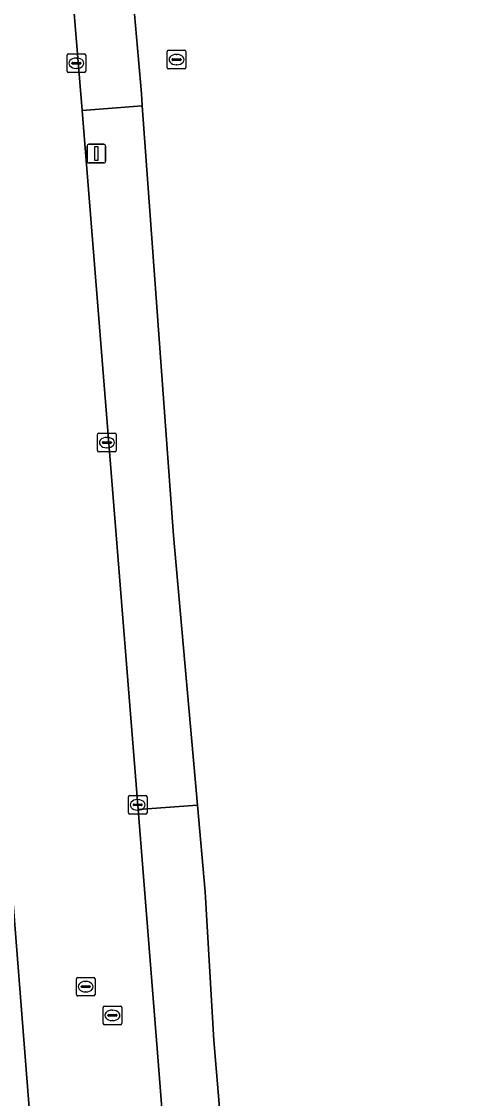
# Model space of a CAD drawing. Extents: x 157692 to 159674, y 381452 to 383291.
# Drawn here: x 157895.9 to 157919.2, y 381712.2 to 381770 of the extents above; entities that cross this region are included whole.
import ezdxf

# ---------------------------------------------------------------- set-up
doc = ezdxf.new("R2010")
doc.units = 0
for name, color, linetype in [('IMGEO_Erf', 7, 'Continuous'), ('IMGEO_Groenvoorziening', 7, 'Continuous'), ('IMGEO_Kolk', 7, 'Continuous'), ('IMGEO_Lichtmast', 7, 'Continuous'), ('IMGEO_Rijbaan_lokaal_gesloten', 7, 'Continuous'), ('IMGEO_Rioolput', 7, 'Continuous'), ('IMGEO_Voetpad_open', 7, 'Continuous')]:
    doc.layers.add(name, color=color, linetype=linetype)

msp = doc.modelspace()

# ---------------------------------------------------------------- linework, layer by layer
at = {"layer": 'IMGEO_Erf'}
msp.add_lwpolyline([(157896.212, 381841.657), (157897.252, 381826.778), (157898.558, 381810.124), (157899.387, 381802.538), (157900.297, 381790.346), (157900.891, 381782.123), (157915.757, 381782.733), (157919.055, 381782.905), (157919.194, 381779.91), (157915.903, 381779.732), (157901.185, 381778.971), (157901.564, 381774.658), (157902.312, 381766.143), (157902.361, 381765.473), (157904.03, 381742.442), (157905.313, 381727.97), (157905.724, 381723.33), (157906.185, 381715.359), (157906.632, 381710.048)], dxfattribs=at)
at = {"layer": 'IMGEO_Groenvoorziening'}
msp.add_lwpolyline([(157896.978, 381703.04), (157896.755, 381705.805), (157894.87, 381730.006)], dxfattribs=at)
at = {"layer": 'IMGEO_Kolk'}
for p, q in [((157898.327, 381767.337), (157898.327, 381768.189)), ((157898.402, 381768.263), (157899.254, 381768.263)), ((157898.629, 381767.806), (157899.027, 381767.806)), ((157898.815, 381768.043), (157898.84, 381768.043)), ((157899.328, 381768.189), (157899.328, 381767.337)), ((157899.254, 381767.263), (157898.402, 381767.263)), ((157898.586, 381767.757), (157898.586, 381767.769)), ((157899.024, 381767.72), (157898.626, 381767.72)), ((157898.838, 381767.483), (157898.813, 381767.483)), ((157899.07, 381767.769), (157899.07, 381767.757)), ((157899.96, 381746.995), (157899.96, 381747.847)), ((157900.035, 381747.921), (157900.887, 381747.921)), ((157900.448, 381747.701), (157900.473, 381747.701)), ((157900.961, 381747.847), (157900.961, 381746.995)), ((157900.219, 381747.415), (157900.219, 381747.427)), ((157900.657, 381747.378), (157900.259, 381747.378)), ((157900.262, 381747.464), (157900.66, 381747.464)), ((157900.471, 381747.141), (157900.446, 381747.141)), ((157900.703, 381747.427), (157900.703, 381747.415)), ((157900.887, 381746.921), (157900.035, 381746.921)), ((157901.612, 381727.566), (157901.612, 381728.418)), ((157901.687, 381728.492), (157902.539, 381728.492)), ((157901.871, 381727.986), (157901.871, 381727.998)), ((157902.309, 381727.949), (157901.911, 381727.949)), ((157901.914, 381728.035), (157902.312, 381728.035)), ((157902.1, 381728.272), (157902.125, 381728.272)), ((157902.355, 381727.998), (157902.355, 381727.986)), ((157902.613, 381728.418), (157902.613, 381727.566)), ((157902.539, 381727.492), (157901.687, 381727.492)), ((157902.123, 381727.712), (157902.098, 381727.712))]:
    msp.add_line(p, q, dxfattribs=at)
for points in [[(157898.327, 381767.337), (157898.327, 381768.189)], [(157898.402, 381768.263), (157899.254, 381768.263)], [(157899.328, 381768.189), (157899.328, 381767.337)], [(157899.254, 381767.263), (157898.402, 381767.263)], [(157899.96, 381746.995), (157899.96, 381747.847)], [(157900.035, 381747.921), (157900.887, 381747.921)], [(157900.961, 381747.847), (157900.961, 381746.995)], [(157900.887, 381746.921), (157900.035, 381746.921)], [(157901.612, 381727.566), (157901.612, 381728.418)], [(157901.687, 381728.492), (157902.539, 381728.492)], [(157902.613, 381728.418), (157902.613, 381727.566)], [(157902.539, 381727.492), (157901.687, 381727.492)]]:
    msp.add_lwpolyline(points, dxfattribs=at)
for centre, radius, start, end in [((157898.404, 381768.187), 0.0765, 91.55205, 178.44795), ((157898.404, 381768.187), 0.0765, 91.55205, 178.44795), ((157898.626, 381767.766), 0.0403, 85.87752, 175.75265), ((157899.031, 381767.768), 0.0386, 1.73085, 96.63898), ((157899.252, 381768.187), 0.0765, 1.55205, 88.44795), ((157899.252, 381768.187), 0.0765, 1.55205, 88.44795), ((157898.404, 381767.339), 0.0765, 181.55205, 268.44795), ((157898.404, 381767.339), 0.0765, 181.55205, 268.44795), ((157898.623, 381767.756), 0.0366, 178.93798, 274.71019), ((157899.027, 381767.763), 0.043, 264.86636, 352.45326), ((157899.252, 381767.339), 0.0765, 271.55205, 358.44795), ((157899.252, 381767.339), 0.0765, 271.55205, 358.44795), ((157900.037, 381747.845), 0.0765, 91.55205, 178.44795), ((157900.037, 381747.845), 0.0765, 91.55205, 178.44795), ((157900.885, 381747.845), 0.0765, 1.55205, 88.44795), ((157900.885, 381747.845), 0.0765, 1.55205, 88.44795), ((157900.259, 381747.424), 0.0403, 85.87752, 175.75265), ((157900.256, 381747.414), 0.0366, 178.93798, 274.71019), ((157900.66, 381747.421), 0.043, 264.86636, 352.45326), ((157900.664, 381747.426), 0.0386, 1.73085, 96.63898), ((157900.037, 381746.997), 0.0765, 181.55205, 268.44795), ((157900.037, 381746.997), 0.0765, 181.55205, 268.44795), ((157900.885, 381746.997), 0.0765, 271.55205, 358.44795), ((157900.885, 381746.997), 0.0765, 271.55205, 358.44795), ((157901.689, 381728.416), 0.0765, 91.55205, 178.44795), ((157901.689, 381728.416), 0.0765, 91.55205, 178.44795), ((157901.911, 381727.995), 0.0403, 85.87752, 175.75265), ((157901.908, 381727.985), 0.0366, 178.93798, 274.71019), ((157902.312, 381727.992), 0.043, 264.86636, 352.45326), ((157902.316, 381727.997), 0.0386, 1.73085, 96.63898), ((157902.537, 381728.416), 0.0765, 1.55205, 88.44795), ((157902.537, 381728.416), 0.0765, 1.55205, 88.44795), ((157901.689, 381727.568), 0.0765, 181.55205, 268.44795), ((157901.689, 381727.568), 0.0765, 181.55205, 268.44795), ((157902.537, 381727.568), 0.0765, 271.55205, 358.44795), ((157902.537, 381727.568), 0.0765, 271.55205, 358.44795)]:
    msp.add_arc(centre, radius, start, end, dxfattribs=at)
for centre, major_axis, ratio, start_param, end_param in [((157898.814, 381767.763), (-0.387, 0.002), 0.722429, 4.712389, 7.853982), ((157898.839, 381767.763), (-0.39, 0.002), 0.717154, 1.570796, 4.712389), ((157900.447, 381747.421), (-0.387, 0.002), 0.722429, 4.712389, 7.853982), ((157900.472, 381747.421), (-0.39, 0.002), 0.717154, 1.570796, 4.712389), ((157902.099, 381727.992), (-0.387, 0.002), 0.722429, 4.712389, 7.853982), ((157902.124, 381727.992), (-0.39, 0.002), 0.717154, 1.570796, 4.712389)]:
    msp.add_ellipse(centre, major_axis=major_axis, ratio=ratio, start_param=start_param, end_param=end_param, dxfattribs=at)
at = {"layer": 'IMGEO_Lichtmast'}
for p, q in [((157899.401, 381762.519), (157899.401, 381763.319)), ((157899.401, 381763.319), (157899.401, 381762.519)), ((157899.501, 381763.419), (157900.291, 381763.419)), ((157900.291, 381763.419), (157899.501, 381763.419)), ((157900.391, 381763.319), (157900.391, 381762.519)), ((157900.391, 381762.519), (157900.391, 381763.319)), ((157900.291, 381762.419), (157899.501, 381762.419)), ((157899.501, 381762.419), (157900.291, 381762.419))]:
    msp.add_line(p, q, dxfattribs=at)
msp.add_lwpolyline([(157899.821, 381763.294), (157899.971, 381763.294), (157899.971, 381762.544), (157899.821, 381762.544), (157899.821, 381763.294)], dxfattribs=at)
for centre, start, end in [((157899.501, 381763.319), 90, 180), ((157899.501, 381763.319), 90, 180), ((157900.291, 381763.319), 0, 90), ((157900.291, 381763.319), 360, 90), ((157899.501, 381762.519), 180, 270), ((157899.501, 381762.519), 180, 270), ((157900.291, 381762.519), 270, 0), ((157900.291, 381762.519), 270, 0)]:
    msp.add_arc(centre, 0.1, start, end, dxfattribs=at)
at = {"layer": 'IMGEO_Rijbaan_lokaal_gesloten'}
msp.add_lwpolyline([(157903.543, 381709.866), (157903.212, 381714.239), (157902.471, 381723.473), (157902.13, 381727.743), (157899.136, 381765.221), (157898.636, 381771.323), (157898.397, 381774.383), (157897.179, 381790), (157896.177, 381802.631), (157893.019, 381842.891), (157892.541, 381848.727), (157892.003, 381855.489), (157885.063, 381854.884), (157887.941, 381817.88), (157889.026, 381805.007), (157889.707, 381795.306), (157890.15, 381789.481), (157890.262, 381788.072), (157892.044, 381765.598), (157893.784, 381743.648), (157894.353, 381736.277), (157894.87, 381730.006), (157896.755, 381705.805)], dxfattribs=at)
at = {"layer": 'IMGEO_Rioolput'}
for p, q in [((157903.693, 381767.532), (157903.693, 381768.384)), ((157903.768, 381768.458), (157904.62, 381768.458)), ((157904.694, 381768.384), (157904.694, 381767.532)), ((157903.952, 381767.952), (157903.952, 381767.964)), ((157904.39, 381767.915), (157903.992, 381767.915)), ((157903.995, 381768.001), (157904.393, 381768.001)), ((157904.181, 381768.238), (157904.206, 381768.238)), ((157904.436, 381767.964), (157904.436, 381767.952)), ((157904.62, 381767.458), (157903.768, 381767.458)), ((157904.204, 381767.678), (157904.179, 381767.678)), ((157898.902, 381718.742), (157899.754, 381718.742)), ((157898.827, 381717.816), (157898.827, 381718.668)), ((157899.086, 381718.236), (157899.086, 381718.248)), ((157899.524, 381718.199), (157899.126, 381718.199)), ((157899.129, 381718.285), (157899.527, 381718.285)), ((157899.315, 381718.522), (157899.34, 381718.522)), ((157899.57, 381718.248), (157899.57, 381718.236)), ((157899.828, 381718.668), (157899.828, 381717.816)), ((157899.754, 381717.742), (157898.902, 381717.742)), ((157899.338, 381717.962), (157899.313, 381717.962)), ((157900.259, 381716.277), (157900.259, 381717.129)), ((157900.334, 381717.203), (157901.186, 381717.203)), ((157900.747, 381716.983), (157900.772, 381716.983)), ((157901.26, 381717.129), (157901.26, 381716.277)), ((157900.518, 381716.697), (157900.518, 381716.709)), ((157900.956, 381716.66), (157900.558, 381716.66)), ((157900.561, 381716.746), (157900.959, 381716.746)), ((157900.77, 381716.423), (157900.745, 381716.423)), ((157901.002, 381716.709), (157901.002, 381716.697)), ((157901.186, 381716.203), (157900.334, 381716.203))]:
    msp.add_line(p, q, dxfattribs=at)
for points in [[(157903.693, 381767.532), (157903.693, 381768.384)], [(157903.768, 381768.458), (157904.62, 381768.458)], [(157904.694, 381768.384), (157904.694, 381767.532)], [(157904.62, 381767.458), (157903.768, 381767.458)], [(157898.902, 381718.742), (157899.754, 381718.742)], [(157898.827, 381717.816), (157898.827, 381718.668)], [(157899.828, 381718.668), (157899.828, 381717.816)], [(157899.754, 381717.742), (157898.902, 381717.742)], [(157900.259, 381716.277), (157900.259, 381717.129)], [(157900.334, 381717.203), (157901.186, 381717.203)], [(157901.26, 381717.129), (157901.26, 381716.277)], [(157901.186, 381716.203), (157900.334, 381716.203)]]:
    msp.add_lwpolyline(points, dxfattribs=at)
for centre, radius, start, end in [((157903.77, 381768.382), 0.0765, 91.55205, 178.44795), ((157903.77, 381768.382), 0.0765, 91.55205, 178.44795), ((157904.618, 381768.382), 0.0765, 1.55205, 88.44795), ((157904.618, 381768.382), 0.0765, 1.55205, 88.44795), ((157903.992, 381767.961), 0.0403, 85.87752, 175.75265), ((157903.989, 381767.951), 0.0366, 178.93798, 274.71019), ((157904.393, 381767.958), 0.043, 264.86636, 352.45326), ((157904.397, 381767.963), 0.0386, 1.73085, 96.63898), ((157903.77, 381767.534), 0.0765, 181.55205, 268.44795), ((157903.77, 381767.534), 0.0765, 181.55205, 268.44795), ((157904.618, 381767.534), 0.0765, 271.55205, 358.44795), ((157904.618, 381767.534), 0.0765, 271.55205, 358.44795), ((157898.904, 381718.666), 0.0765, 91.55205, 178.44795), ((157898.904, 381718.666), 0.0765, 91.55205, 178.44795), ((157899.752, 381718.666), 0.0765, 1.55205, 88.44795), ((157899.752, 381718.666), 0.0765, 1.55205, 88.44795), ((157899.126, 381718.245), 0.0403, 85.87752, 175.75265), ((157899.123, 381718.235), 0.0366, 178.93798, 274.71019), ((157899.527, 381718.242), 0.043, 264.86636, 352.45326), ((157899.531, 381718.247), 0.0386, 1.73085, 96.63898), ((157898.904, 381717.818), 0.0765, 181.55205, 268.44795), ((157898.904, 381717.818), 0.0765, 181.55205, 268.44795), ((157899.752, 381717.818), 0.0765, 271.55205, 358.44795), ((157899.752, 381717.818), 0.0765, 271.55205, 358.44795), ((157900.336, 381717.127), 0.0765, 91.55205, 178.44795), ((157900.336, 381717.127), 0.0765, 91.55205, 178.44795), ((157901.184, 381717.127), 0.0765, 1.55205, 88.44795), ((157901.184, 381717.127), 0.0765, 1.55205, 88.44795), ((157900.558, 381716.706), 0.0403, 85.87752, 175.75265), ((157900.555, 381716.696), 0.0366, 178.93798, 274.71019), ((157900.959, 381716.703), 0.043, 264.86636, 352.45326), ((157900.963, 381716.708), 0.0386, 1.73085, 96.63898), ((157900.336, 381716.279), 0.0765, 181.55205, 268.44795), ((157900.336, 381716.279), 0.0765, 181.55205, 268.44795), ((157901.184, 381716.279), 0.0765, 271.55205, 358.44795), ((157901.184, 381716.279), 0.0765, 271.55205, 358.44795)]:
    msp.add_arc(centre, radius, start, end, dxfattribs=at)
for centre, major_axis, ratio, start_param, end_param in [((157904.18, 381767.958), (-0.387, 0.002), 0.722429, 4.712389, 7.853982), ((157904.205, 381767.958), (-0.39, 0.002), 0.717154, 1.570796, 4.712389), ((157899.314, 381718.242), (-0.387, 0.002), 0.722429, 4.712389, 7.853982), ((157899.339, 381718.242), (-0.39, 0.002), 0.717154, 1.570796, 4.712389), ((157900.746, 381716.703), (-0.387, 0.002), 0.722429, 4.712389, 7.853982), ((157900.771, 381716.703), (-0.39, 0.002), 0.717154, 1.570796, 4.712389)]:
    msp.add_ellipse(centre, major_axis=major_axis, ratio=ratio, start_param=start_param, end_param=end_param, dxfattribs=at)
at = {"layer": 'IMGEO_Voetpad_open'}
for points in [[(157901.564, 381774.658), (157898.397, 381774.383), (157898.636, 381771.323), (157899.136, 381765.221), (157902.361, 381765.473), (157902.312, 381766.143)], [(157902.361, 381765.473), (157899.136, 381765.221), (157902.13, 381727.743), (157905.313, 381727.97), (157904.03, 381742.442)], [(157905.724, 381723.33), (157905.313, 381727.97), (157902.13, 381727.743), (157902.471, 381723.473), (157903.212, 381714.239), (157903.543, 381709.866), (157906.632, 381710.048), (157906.185, 381715.359)]]:
    msp.add_lwpolyline(points, close=True, dxfattribs=at)

doc.saveas('drawing.dxf')
